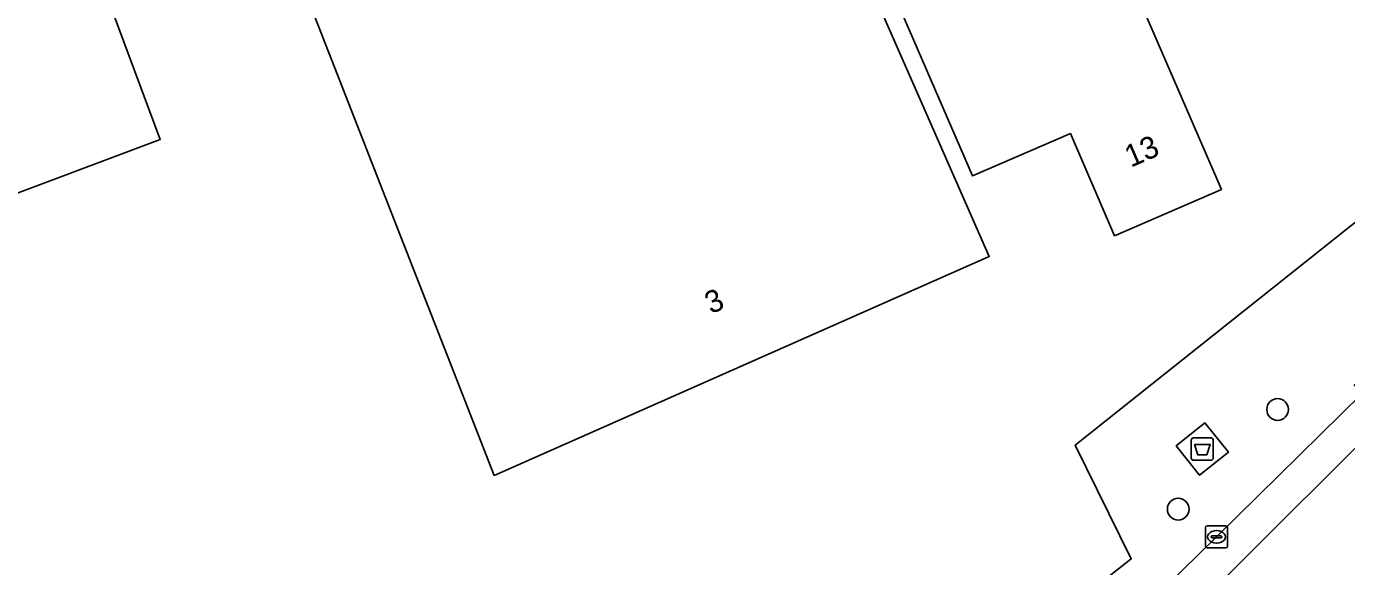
# Model space of a CAD drawing. Extents: x 161771 to 163125, y 382475 to 383179.
# Drawn here: x 161901.3 to 161960.8, y 382894.6 to 382918.9 of the extents above; entities that cross this region are included whole.
import ezdxf

# ---------------------------------------------------------------- set-up
doc = ezdxf.new("R2010")
doc.units = 0
for name, color, linetype in [('IMGEO_Afval_apart_plaats', 7, 'Continuous'), ('IMGEO_Boom', 7, 'Continuous'), ('IMGEO_Erf', 7, 'Continuous'), ('IMGEO_Kolk', 7, 'Continuous'), ('IMGEO_Pand', 7, 'Continuous'), ('IMGEO_Pand_nummerreeks', 7, 'Continuous'), ('IMGEO_Rijbaan_lokaal_gesloten', 7, 'Continuous'), ('IMGEO_Voetpad_gesloten', 7, 'Continuous'), ('IMGEO_Voetpad_open', 7, 'Continuous')]:
    doc.layers.add(name, color=color, linetype=linetype)

msp = doc.modelspace()

# ---------------------------------------------------------------- linework, layer by layer
at = {"layer": 'IMGEO_Afval_apart_plaats'}
for p, q in [((161953.76, 382899.477), (161953.76, 382900.277)), ((161953.76, 382900.277), (161953.76, 382899.477)), ((161953.86, 382900.377), (161954.65, 382900.377)), ((161954.65, 382900.377), (161953.86, 382900.377)), ((161954.75, 382900.277), (161954.75, 382899.477)), ((161954.75, 382899.477), (161954.75, 382900.277)), ((161954.65, 382899.377), (161953.86, 382899.377)), ((161953.86, 382899.377), (161954.65, 382899.377))]:
    msp.add_line(p, q, dxfattribs=at)
msp.add_lwpolyline([(161953.903, 382900.091), (161954.607, 382900.091), (161954.458, 382899.621), (161954.052, 382899.621), (161953.903, 382900.091)], dxfattribs=at)
for centre, start, end in [((161953.86, 382900.277), 90, 180), ((161953.86, 382900.277), 90, 180), ((161954.65, 382900.277), 0, 90), ((161954.65, 382900.277), 360, 90), ((161953.86, 382899.477), 180, 270), ((161953.86, 382899.477), 180, 270), ((161954.65, 382899.477), 270, 0), ((161954.65, 382899.477), 270, 0)]:
    msp.add_arc(centre, 0.1, start, end, dxfattribs=at)
at = {"layer": 'IMGEO_Boom'}
for centre in [(161957.651, 382901.661), (161953.171, 382897.169)]:
    msp.add_circle(centre, 0.489, dxfattribs=at)
at = {"layer": 'IMGEO_Erf'}
for points in [[(161930.525, 382940.74), (161944.655, 382908.555), (161922.35, 382898.691), (161920.532, 382903.349), (161918.125, 382909.518), (161909.349, 382931.979)], [(161900.894, 382876.985), (161901.529, 382877.193), (161905.412, 382882.906), (161905.712, 382882.691), (161905.624, 382882.569), (161911.455, 382878.382), (161911.769, 382878.595), (161914.467, 382880.423), (161916.877, 382882.056), (161917.176, 382881.615), (161919.981, 382877.476), (161911.69, 382871.858), (161906.895, 382868.609), (161905.911, 382867.987), (161906.823, 382866.741), (161909.943, 382862.484), (161951.054, 382894.925), (161948.535, 382900.058), (161975.504, 382921.534)]]:
    msp.add_lwpolyline(points, dxfattribs=at)
for points in [[(161948.315, 382914.095), (161943.91, 382912.187), (161939.544, 382922.268), (161943.94, 382924.171), (161944.078, 382923.852), (161944.401, 382923.991), (161945.568, 382924.493), (161945.048, 382925.701), (161948.38, 382927.144), (161955.118, 382911.585), (161950.307, 382909.494)], [(161899.249, 382910.806), (161896.283, 382918.94), (161904.268, 382922.003), (161907.306, 382913.839)]]:
    msp.add_lwpolyline(points, close=True, dxfattribs=at)
at = {"layer": 'IMGEO_Kolk'}
for p, q in [((161954.397, 382895.494), (161954.397, 382896.346)), ((161954.472, 382896.42), (161955.324, 382896.42)), ((161954.885, 382896.2), (161954.91, 382896.2)), ((161955.398, 382896.346), (161955.398, 382895.494)), ((161954.656, 382895.914), (161954.656, 382895.926)), ((161955.094, 382895.877), (161954.696, 382895.877)), ((161954.699, 382895.963), (161955.097, 382895.963)), ((161954.908, 382895.64), (161954.883, 382895.64)), ((161955.14, 382895.926), (161955.14, 382895.914)), ((161955.324, 382895.42), (161954.472, 382895.42))]:
    msp.add_line(p, q, dxfattribs=at)
for points in [[(161954.397, 382895.494), (161954.397, 382896.346)], [(161954.472, 382896.42), (161955.324, 382896.42)], [(161955.398, 382896.346), (161955.398, 382895.494)], [(161955.324, 382895.42), (161954.472, 382895.42)]]:
    msp.add_lwpolyline(points, dxfattribs=at)
for centre, radius, start, end in [((161954.474, 382896.344), 0.0765, 91.55205, 178.44795), ((161954.474, 382896.344), 0.0765, 91.55205, 178.44795), ((161955.322, 382896.344), 0.0765, 1.55205, 88.44795), ((161955.322, 382896.344), 0.0765, 1.55205, 88.44795), ((161954.474, 382895.496), 0.0765, 181.55205, 268.44795), ((161954.474, 382895.496), 0.0765, 181.55205, 268.44795), ((161954.696, 382895.923), 0.0403, 85.87752, 175.75265), ((161954.693, 382895.913), 0.0366, 178.93798, 274.71019), ((161955.097, 382895.92), 0.043, 264.86636, 352.45326), ((161955.101, 382895.925), 0.0386, 1.73085, 96.63898), ((161955.322, 382895.496), 0.0765, 271.55205, 358.44795), ((161955.322, 382895.496), 0.0765, 271.55205, 358.44795)]:
    msp.add_arc(centre, radius, start, end, dxfattribs=at)
for centre, major_axis, ratio, start_param, end_param in [((161954.884, 382895.92), (-0.387, 0.002), 0.722429, 4.712389, 7.853982), ((161954.909, 382895.92), (-0.39, 0.002), 0.717154, 1.570796, 4.712389)]:
    msp.add_ellipse(centre, major_axis=major_axis, ratio=ratio, start_param=start_param, end_param=end_param, dxfattribs=at)
at = {"layer": 'IMGEO_Pand'}
for points in [[(161930.525, 382940.74), (161909.349, 382931.979), (161918.125, 382909.518), (161920.532, 382903.349), (161922.35, 382898.691), (161944.655, 382908.555)], [(161948.38, 382927.144), (161945.048, 382925.701), (161945.568, 382924.493), (161944.401, 382923.991), (161944.078, 382923.852), (161943.94, 382924.171), (161939.544, 382922.268), (161943.91, 382912.187), (161948.315, 382914.095), (161950.307, 382909.494), (161955.118, 382911.585)], [(161904.268, 382922.003), (161896.283, 382918.94), (161899.249, 382910.806), (161907.306, 382913.839)]]:
    msp.add_lwpolyline(points, close=True, dxfattribs=at)
at = {"layer": 'IMGEO_Rijbaan_lokaal_gesloten'}
for points in [[(161990.16, 382924.643), (161976.155, 382915.855), (161975.569, 382915.367), (161972.262, 382912.726), (161972.061, 382912.573), (161969.002, 382909.781), (161961.466, 382902.382), (161954.9, 382895.919), (161952.577, 382893.655)], [(161971.782, 382910.311), (161968.91, 382907.575), (161962.673, 382901.457), (161955.109, 382893.89), (161949.073, 382888.536), (161927.185, 382871.189), (161922.252, 382867.375), (161908.45, 382856.623)], [(161949.073, 382888.536), (161955.109, 382893.89), (161962.673, 382901.457), (161968.91, 382907.575), (161971.782, 382910.311)]]:
    msp.add_lwpolyline(points, dxfattribs=at)
at = {"layer": 'IMGEO_Voetpad_gesloten'}
msp.add_lwpolyline([(161954.375, 382901.057), (161953.078, 382900.022), (161954.136, 382898.697), (161955.433, 382899.732)], close=True, dxfattribs=at)
at = {"layer": 'IMGEO_Voetpad_open'}
for points in [[(161978.838, 382923.678), (161975.504, 382921.534), (161948.535, 382900.058), (161951.054, 382894.925), (161909.943, 382862.484), (161902.967, 382857.371), (161901.316, 382856.161), (161903.978, 382854.245)], [(161952.577, 382893.655), (161954.9, 382895.919), (161961.466, 382902.382), (161961.105, 382902.755), (161968.654, 382910.147), (161969.002, 382909.781), (161972.061, 382912.573), (161972.262, 382912.726), (161975.569, 382915.367), (161976.155, 382915.855), (161976.721, 382916.411)]]:
    msp.add_lwpolyline(points, dxfattribs=at)
msp.add_lwpolyline([(161953.078, 382900.022), (161954.375, 382901.057), (161955.433, 382899.732), (161954.136, 382898.697)], close=True, dxfattribs=at)

# ---------------------------------------------------------------- texts
at = {"layer": 'IMGEO_Pand_nummerreeks'}
for s, rotation, p in [('13', 23.49127, (161951.034, 382912.557)), ('3', 23.64323, (161932.117, 382905.948))]:
    msp.add_text(s, height=1, rotation=rotation, dxfattribs=at).set_placement(p)

doc.saveas('drawing.dxf')
